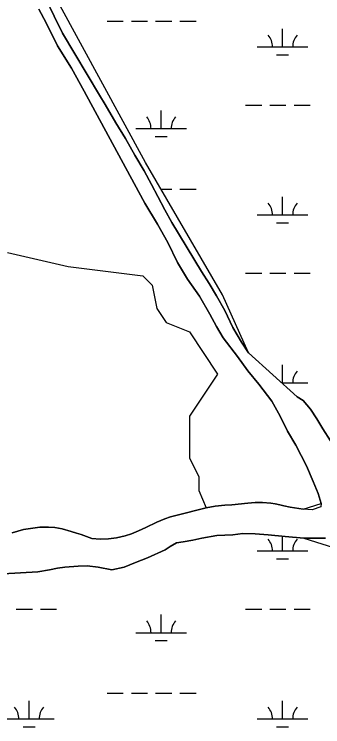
# Model space of a CAD drawing. Extents: x 3177185 to 3215018, y 812988 to 838321.
# Drawn here: x 3188925 to 3189536, y 820814 to 822225 of the extents above; entities that cross this region are included whole.
import ezdxf

# ---------------------------------------------------------------- set-up
doc = ezdxf.new("R2010")
doc.units = 0
for name, color, linetype in [('V-SITE-VEGE', 7, 'Continuous'), ('V-TOPO-SHOR', 7, 'Continuous'), ('V-WETL-SWMP', 7, 'Continuous')]:
    doc.layers.add(name, color=color, linetype=linetype)

msp = doc.modelspace()

# ---------------------------------------------------------------- linework, layer by layer
at = {"layer": 'V-SITE-VEGE'}
for p, q in [((3189003.9, 822220.6), (3188987.6, 822255.6)), ((3188973.4, 822234.7), (3188988.3, 822207.8)), ((3188988.3, 822207.8), (3189010.6, 822161.7)), ((3189020.3, 822187), (3189003.9, 822220.6)), ((3189093.5, 822064.1), (3189020.3, 822187)), ((3189010.6, 822161.7), (3189037.9, 822118)), ((3189037.9, 822118), (3189063.5, 822072.3)), ((3189063.5, 822072.3), (3189076.6, 822047.6)), ((3189104.6, 822046.1), (3189093.5, 822064.1)), ((3189076.6, 822047.6), (3189183.2, 821850.6)), ((3189126.3, 822009.7), (3189104.6, 822046.1)), ((3189145.1, 821978.6), (3189126.3, 822009.7)), ((3189163.3, 821945.2), (3189145.1, 821978.6)), ((3189182.3, 821914.5), (3189163.3, 821945.2)), ((3189196.9, 821887.2), (3189182.3, 821914.5)), ((3189209.1, 821863.5), (3189196.9, 821887.2)), ((3189222.9, 821837.4), (3189209.1, 821863.5)), ((3189183.2, 821850.6), (3189208.7, 821809.2)), ((3189237.1, 821812), (3189222.9, 821837.4)), ((3189295.6, 821715.4), (3189237.1, 821812)), ((3189208.7, 821809.2), (3189229, 821772.6)), ((3189229, 821772.6), (3189248.1, 821732.9)), ((3189248.1, 821732.9), (3189268.1, 821700)), ((3189310.6, 821691.5), (3189295.6, 821715.4)), ((3189268.1, 821700), (3189291.4, 821666.3)), ((3189325.1, 821666.9), (3189310.6, 821691.5)), ((3189291.4, 821666.3), (3189311.9, 821630.7)), ((3189341.6, 821637.8), (3189325.1, 821666.9)), ((3189311.9, 821630.7), (3189325, 821606.4)), ((3189357.5, 821604.6), (3189341.6, 821637.8)), ((3189325, 821606.4), (3189338.5, 821583.6)), ((3189374.6, 821575.5), (3189357.5, 821604.6)), ((3189338.5, 821583.6), (3189367, 821547.1)), ((3189388.5, 821553.8), (3189374.6, 821575.5)), ((3189367, 821547.1), (3189387.5, 821518.5)), ((3189484.9, 821467.2), (3189388.5, 821553.8)), ((3189387.5, 821518.5), (3189409.3, 821491.9)), ((3189409.3, 821491.9), (3189435, 821458.3)), ((3189496.7, 821459.8), (3189484.9, 821467.2)), ((3189511.3, 821442.5), (3189496.7, 821459.8)), ((3189435, 821458.3), (3189451.5, 821428.5)), ((3189524, 821423.1), (3189511.3, 821442.5)), ((3189451.5, 821428.5), (3189465.5, 821399)), ((3189535.5, 821403.9), (3189524, 821423.1)), ((3189551.1, 821379.7), (3189535.5, 821403.9)), ((3189465.5, 821399), (3189482.6, 821371.5)), ((3189482.6, 821371.5), (3189503.4, 821330.6)), ((3189503.4, 821330.6), (3189516.4, 821299.4)), ((3189516.4, 821299.4), (3189526.7, 821275.3)), ((3189526.7, 821275.3), (3189532.2, 821255.5)), ((3189322.4, 821250.8), (3189304.7, 821247.3)), ((3189341.6, 821252.4), (3189322.4, 821250.8)), ((3189355.9, 821252.9), (3189341.6, 821252.4)), ((3189387.5, 821256.5), (3189355.9, 821252.9)), ((3189401.6, 821257.6), (3189387.5, 821256.5)), ((3189416.3, 821257.7), (3189401.6, 821257.6)), ((3189432.6, 821256.4), (3189416.3, 821257.7)), ((3189441.4, 821255.1), (3189432.6, 821256.4)), ((3189450.5, 821253.2), (3189441.4, 821255.1)), ((3189458.7, 821251.1), (3189450.5, 821253.2)), ((3189471, 821248.7), (3189458.7, 821251.1)), ((3189497, 821244.3), (3189471, 821248.7)), ((3189531.6, 821249.4), (3189514.4, 821243)), ((3189532.2, 821255.5), (3189531.6, 821249.4)), ((3189304.7, 821247.3), (3189244.9, 821232.3)), ((3189514.4, 821243), (3189497, 821244.3)), ((3189223, 821225.7), (3189207.1, 821218.9)), ((3189234.1, 821229.2), (3189223, 821225.7)), ((3189244.9, 821232.3), (3189234.1, 821229.2)), ((3188975.6, 821208.7), (3188943.2, 821204.6)), ((3188992.8, 821209), (3188975.6, 821208.7)), ((3189004.9, 821208.2), (3188992.8, 821209)), ((3189019.8, 821205.6), (3189004.9, 821208.2)), ((3189037.5, 821200.6), (3189019.8, 821205.6)), ((3189185.5, 821208.5), (3189170.9, 821201.7)), ((3189207.1, 821218.9), (3189185.5, 821208.5)), ((3188943.2, 821204.6), (3188920.9, 821197.9)), ((3189047.8, 821196.7), (3189037.5, 821200.6)), ((3189057.2, 821194.1), (3189047.8, 821196.7)), ((3189078.2, 821186.3), (3189057.2, 821194.1)), ((3189144.3, 821191.8), (3189127, 821187.8)), ((3189157.1, 821195.7), (3189144.3, 821191.8)), ((3189170.9, 821201.7), (3189157.1, 821195.7)), ((3189296.3, 821187.1), (3189325.6, 821192.6)), ((3189325.6, 821192.6), (3189357.7, 821193.8)), ((3189357.7, 821193.8), (3189377.2, 821196.2)), ((3189377.2, 821196.2), (3189401.6, 821195.8)), ((3189401.6, 821195.8), (3189427.7, 821193.5)), ((3189427.7, 821193.5), (3189460.9, 821190.2)), ((3189095, 821185.1), (3189078.2, 821186.3)), ((3189111.3, 821185.9), (3189095, 821185.1)), ((3189127, 821187.8), (3189111.3, 821185.9)), ((3189233.4, 821170.9), (3189246.2, 821177.8)), ((3189246.2, 821177.8), (3189259, 821180.1)), ((3189259, 821180.1), (3189278.6, 821183.1)), ((3189278.6, 821183.1), (3189296.3, 821187.1)), ((3189460.9, 821190.2), (3189497.9, 821187)), ((3189497.9, 821187), (3189617.2, 821149.8)), ((3189188.5, 821148), (3189223.4, 821164.1)), ((3189223.4, 821164.1), (3189233.4, 821170.9)), ((3189142.7, 821130), (3189164.8, 821138.8)), ((3189164.8, 821138.8), (3189188.5, 821148)), ((3188903.1, 821116.4), (3188971.8, 821120.5)), ((3188971.8, 821120.5), (3188994.9, 821124.2)), ((3188994.9, 821124.2), (3189010.5, 821127.5)), ((3189010.5, 821127.5), (3189025, 821129.4)), ((3189025, 821129.4), (3189051.1, 821131.7)), ((3189051.1, 821131.7), (3189069.1, 821132.1)), ((3189069.1, 821132.1), (3189091, 821129.4)), ((3189091, 821129.4), (3189118, 821124.4)), ((3189118, 821124.4), (3189142.7, 821130))]:
    msp.add_line(p, q, dxfattribs=at)
at = {"layer": 'V-TOPO-SHOR'}
for points in [[(3188987.6, 822255.6), (3189003.9, 822220.6), (3189020.3, 822187), (3189093.5, 822064.1), (3189104.6, 822046.1), (3189126.3, 822009.7), (3189145.1, 821978.6), (3189163.3, 821945.2), (3189182.3, 821914.5), (3189196.9, 821887.2), (3189209.1, 821863.5), (3189222.9, 821837.4), (3189237.1, 821812), (3189295.6, 821715.4), (3189310.6, 821691.5), (3189325.1, 821666.9), (3189341.6, 821637.8), (3189357.5, 821604.6), (3189374.6, 821575.5), (3189388.5, 821553.8)], [(3189367, 821547.1), (3189338.5, 821583.6), (3189325, 821606.4), (3189311.9, 821630.7), (3189291.4, 821666.3), (3189268.1, 821700), (3189248.1, 821732.9), (3189229, 821772.6), (3189208.7, 821809.2), (3189183.2, 821850.6), (3189076.6, 822047.6), (3189063.5, 822072.3), (3189037.9, 822118), (3189010.6, 822161.7), (3188988.3, 822207.8), (3188973.4, 822234.7)], [(3188911.3, 821752.5), (3189031.4, 821724.8), (3189105.4, 821715.5), (3189179.3, 821706.3), (3189197.8, 821687.8), (3189207, 821641.6), (3189225.5, 821613.9), (3189271.7, 821595.4), (3189327.1, 821512.2), (3189271.7, 821429), (3189271.7, 821373.6), (3189271.7, 821345.9), (3189290.2, 821308.9), (3189290.2, 821281.2), (3189304.7, 821247.3)], [(3189532.2, 821255.5), (3189526.7, 821275.3), (3189516.4, 821299.4), (3189503.4, 821330.6), (3189482.6, 821371.5), (3189465.5, 821399), (3189451.5, 821428.5), (3189435, 821458.3), (3189409.3, 821491.9), (3189387.5, 821518.5), (3189367, 821547.1)], [(3189388.5, 821553.8), (3189484.9, 821467.2), (3189496.7, 821459.8), (3189511.3, 821442.5), (3189524, 821423.1), (3189535.5, 821403.9), (3189551.1, 821379.7), (3189560.5, 821367.8), (3189580.3, 821336.1), (3189594.9, 821320.2), (3189614.7, 821297.3), (3189624.9, 821287.1)], [(3188920.9, 821197.9), (3188943.2, 821204.6), (3188975.6, 821208.7), (3188992.8, 821209), (3189004.9, 821208.2), (3189019.8, 821205.6), (3189037.5, 821200.6), (3189047.8, 821196.7), (3189057.2, 821194.1), (3189078.2, 821186.3), (3189095, 821185.1), (3189111.3, 821185.9), (3189127, 821187.8), (3189144.3, 821191.8), (3189157.1, 821195.7), (3189170.9, 821201.7), (3189185.5, 821208.5), (3189207.1, 821218.9), (3189223, 821225.7), (3189234.1, 821229.2), (3189244.9, 821232.3), (3189304.7, 821247.3), (3189322.4, 821250.8), (3189341.6, 821252.4), (3189355.9, 821252.9), (3189387.5, 821256.5), (3189401.6, 821257.6), (3189416.3, 821257.7), (3189432.6, 821256.4), (3189441.4, 821255.1), (3189450.5, 821253.2), (3189458.7, 821251.1), (3189471, 821248.7), (3189497, 821244.3), (3189532.2, 821255.5)], [(3189540.8, 821187.4), (3189497.9, 821187), (3189460.9, 821190.2), (3189427.7, 821193.5), (3189401.6, 821195.8), (3189377.2, 821196.2), (3189357.7, 821193.8), (3189325.6, 821192.6), (3189296.3, 821187.1), (3189278.6, 821183.1), (3189259, 821180.1), (3189246.2, 821177.8), (3189233.4, 821170.9), (3189223.4, 821164.1), (3189188.5, 821148), (3189164.8, 821138.8), (3189142.7, 821130), (3189118, 821124.4), (3189091, 821129.4), (3189069.1, 821132.1), (3189051.1, 821131.7), (3189025, 821129.4), (3189010.5, 821127.5), (3188994.9, 821124.2), (3188971.8, 821120.5), (3188903.1, 821116.4)]]:
    msp.add_lwpolyline(points, dxfattribs=at)
at = {"layer": 'V-WETL-SWMP'}
for p, q in [((3189108.8, 822210.6), (3189140.8, 822210.6)), ((3189156.8, 822210.6), (3189188.8, 822210.6)), ((3189204.8, 822210.6), (3189236.8, 822210.6)), ((3189252.8, 822210.6), (3189284.8, 822210.6)), ((3189456.1, 822159.8), (3189456.1, 822195.8)), ((3189406.1, 822159.8), (3189506.1, 822159.8)), ((3189444.1, 822144.4), (3189468.1, 822144.4)), ((3189382.7, 822044.4), (3189414.7, 822044.4)), ((3189430.7, 822044.4), (3189462.7, 822044.4)), ((3189478.7, 822044.4), (3189510.7, 822044.4)), ((3189215.6, 821998), (3189215.6, 822034)), ((3189165.6, 821998), (3189265.6, 821998)), ((3189203.6, 821982.5), (3189227.6, 821982.5)), ((3189215.8, 821877.9), (3189236.8, 821877.9)), ((3189252.8, 821877.9), (3189284.8, 821877.9)), ((3189456.1, 821827.2), (3189456.1, 821863.2)), ((3189406.1, 821827.2), (3189506.1, 821827.2)), ((3189444.1, 821811.7), (3189468.1, 821811.7)), ((3189382.7, 821711.7), (3189414.7, 821711.7)), ((3189430.7, 821711.7), (3189462.7, 821711.7)), ((3189478.7, 821711.7), (3189510.7, 821711.7)), ((3189456.1, 821494.5), (3189456.1, 821530.5)), ((3189454.5, 821494.5), (3189506.1, 821494.5)), ((3189296.3, 821187.1), (3189325.6, 821192.6)), ((3189325.6, 821192.6), (3189357.7, 821193.8)), ((3189357.7, 821193.8), (3189377.2, 821196.2)), ((3189377.2, 821196.2), (3189401.6, 821195.8)), ((3189401.6, 821195.8), (3189427.7, 821193.5)), ((3189427.7, 821193.5), (3189460.9, 821190.2)), ((3189233.4, 821170.9), (3189246.2, 821177.8)), ((3189246.2, 821177.8), (3189259, 821180.1)), ((3189259, 821180.1), (3189278.6, 821183.1)), ((3189278.6, 821183.1), (3189296.3, 821187.1)), ((3189456.1, 821161.8), (3189456.1, 821190.7)), ((3189460.9, 821190.2), (3189497.9, 821187)), ((3189497.9, 821187), (3189540.8, 821187.4)), ((3189188.5, 821148), (3189223.4, 821164.1)), ((3189223.4, 821164.1), (3189233.4, 821170.9)), ((3189406.1, 821161.8), (3189506.1, 821161.8)), ((3189142.7, 821130), (3189164.8, 821138.8)), ((3189164.8, 821138.8), (3189188.5, 821148)), ((3189444.1, 821146.4), (3189468.1, 821146.4)), ((3188903.1, 821116.4), (3188971.8, 821120.5)), ((3188971.8, 821120.5), (3188994.9, 821124.2)), ((3188994.9, 821124.2), (3189010.5, 821127.5)), ((3189010.5, 821127.5), (3189025, 821129.4)), ((3189025, 821129.4), (3189051.1, 821131.7)), ((3189051.1, 821131.7), (3189069.1, 821132.1)), ((3189069.1, 821132.1), (3189091, 821129.4)), ((3189091, 821129.4), (3189118, 821124.4)), ((3189118, 821124.4), (3189142.7, 821130)), ((3188928.8, 821046.4), (3188960.8, 821046.4)), ((3188976.8, 821046.4), (3189008.8, 821046.4)), ((3189215.6, 820999.9), (3189215.6, 821035.9)), ((3189382.7, 821046.4), (3189414.7, 821046.4)), ((3189430.7, 821046.4), (3189462.7, 821046.4)), ((3189478.7, 821046.4), (3189510.7, 821046.4)), ((3189165.6, 820999.9), (3189265.6, 820999.9)), ((3189203.6, 820984.5), (3189227.6, 820984.5)), ((3189108.8, 820879.9), (3189140.8, 820879.9)), ((3189156.8, 820879.9), (3189188.8, 820879.9)), ((3189204.8, 820879.9), (3189236.8, 820879.9)), ((3189252.8, 820879.9), (3189284.8, 820879.9)), ((3188954.2, 820829.1), (3188954.2, 820865.1)), ((3189456.1, 820829.1), (3189456.1, 820865.1)), ((3188904.2, 820829.1), (3189004.2, 820829.1)), ((3189406.1, 820829.1), (3189506.1, 820829.1)), ((3188942.2, 820813.7), (3188966.2, 820813.7)), ((3189444.1, 820813.7), (3189468.1, 820813.7))]:
    msp.add_line(p, q, dxfattribs=at)
msp.add_lwpolyline([(3189551.1, 821379.7), (3189535.5, 821403.9), (3189524, 821423.1), (3189511.3, 821442.5), (3189496.7, 821459.8), (3189484.9, 821467.2), (3189388.5, 821553.8), (3189336.9, 821669.1), (3189185, 821931), (3189011.5, 822248.8)], dxfattribs=at)
for centre, start, end in [((3189400.9, 822160.3), 359.2282, 40.7718), ((3189511.3, 822160.3), 139.2282, 180.7718), ((3189160.4, 821998.5), 359.2282, 40.7718), ((3189270.9, 821998.5), 139.2282, 180.7718), ((3189400.9, 821827.6), 359.2282, 40.7718), ((3189511.3, 821827.6), 139.2282, 180.7718), ((3189511.3, 821495), 139.2282, 180.7718), ((3189400.8, 821162.3), 359.2282, 40.7718), ((3189511.3, 821162.3), 139.2282, 180.7718), ((3189160.4, 821000.4), 359.2282, 40.7718), ((3189270.9, 821000.4), 139.2282, 180.7718), ((3188898.9, 820829.6), 359.2282, 40.7718), ((3189009.4, 820829.6), 139.2282, 180.7718), ((3189400.8, 820829.6), 359.2282, 40.7718), ((3189511.3, 820829.6), 139.2282, 180.7718)]:
    msp.add_arc(centre, 35.2, start, end, dxfattribs=at)

doc.saveas('drawing.dxf')
